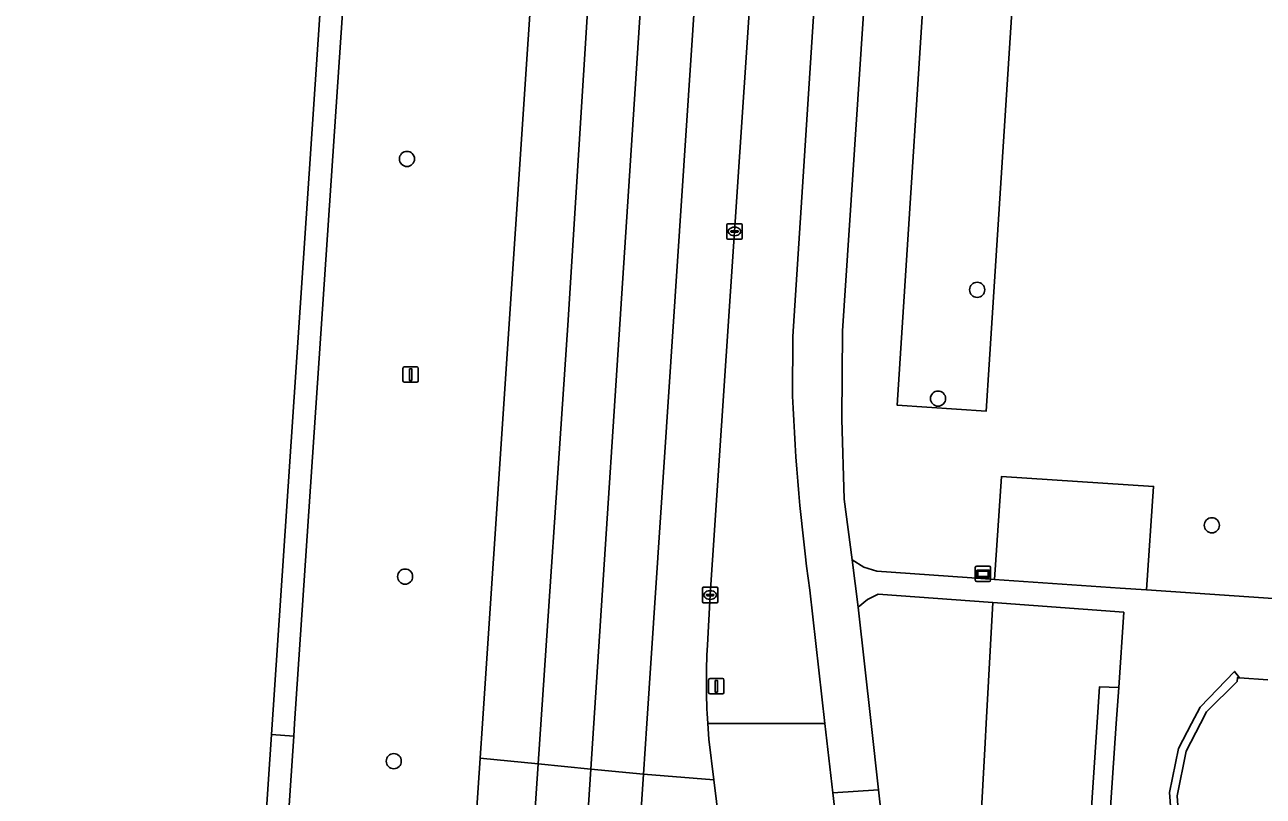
# Model space of a CAD drawing. Extents: x 161848 to 162726, y 385382 to 386521.
# Drawn here: x 161874 to 161954, y 385995.3 to 386045.1 of the extents above; entities that cross this region are included whole.
import ezdxf

# ---------------------------------------------------------------- set-up
doc = ezdxf.new("R2010")
doc.units = 0
for name, color, linetype in [('IMGEO_Berm_groen', 7, 'Continuous'), ('IMGEO_Boom', 7, 'Continuous'), ('IMGEO_Fietspad_gesloten', 7, 'Continuous'), ('IMGEO_Groenvoorziening', 7, 'Continuous'), ('IMGEO_Haag', 7, 'Continuous'), ('IMGEO_Kolk', 7, 'Continuous'), ('IMGEO_Lichtmast', 7, 'Continuous'), ('IMGEO_Pand', 7, 'Continuous'), ('IMGEO_Pand_overbouw', 7, 'Continuous'), ('IMGEO_Rijbaan_lokaal_open', 7, 'Continuous'), ('IMGEO_Rijbaan_regionaal_gesloten', 7, 'Continuous'), ('IMGEO_Straatnaambord', 7, 'Continuous'), ('IMGEO_Verkeersbordpaal', 7, 'Continuous'), ('IMGEO_Voetpad_open', 7, 'Continuous')]:
    doc.layers.add(name, color=color, linetype=linetype)

msp = doc.modelspace()

# ---------------------------------------------------------------- linework, layer by layer
at = {"layer": 'IMGEO_Berm_groen'}
for points in [[(161913.433, 386326.19), (161913.046, 386320.628), (161909.859, 386273.568), (161908.269, 386250), (161899.185, 386115.342), (161891.404, 386000), (161891.348, 385999.175), (161889.369, 385969.842)], [(161902.378, 385982.726), (161903.388, 385997.75), (161903.539, 386000), (161906.388, 386042.57), (161910.187, 386099.346), (161911.218, 386115.09), (161915.058, 386173.751), (161916.814, 386199.105), (161919.903, 386243.695), (161920.34, 386250), (161925.319, 386324.819)], [(161928.441, 386100.002), (161922.246, 386100.037), (161922.97, 386079.323), (161922.955, 386078.346), (161918.25, 386008.292), (161918.08, 386005.043)], [(161923.577, 386021.13), (161923.586, 386024.979), (161928.441, 386100.002)], [(161918.095, 386000), (161925.67, 386000), (161924.694, 386008.6)], [(161941.769, 385965.23), (161940.945, 385965.287), (161943.412, 386002.37), (161944.647, 386002.307), (161944.974, 386007.177), (161936.518, 386007.794), (161936.088, 386000), (161936.019, 385998.75), (161934.964, 385979.618), (161931.356, 385976.488), (161934.218, 385952.23), (161934.548, 385942.994)]]:
    msp.add_lwpolyline(points, dxfattribs=at)
for points in [[(161942.06, 386112.903), (161936.155, 386113.301), (161932.634, 386113.538), (161928.781, 386055.255), (161932.562, 386055.006), (161930.341, 386020.536), (161936.093, 386020.157)], [(161929.102, 385970.301), (161926.188, 385995.518), (161925.67, 386000), (161918.095, 386000), (161918.175, 385998.982), (161918.498, 385996.361), (161921.988, 385968.004), (161922.303, 385962.773), (161922.424, 385961.911), (161925.808, 385962.413), (161926.174, 385959.131), (161926.391, 385957.149), (161926.545, 385955.031), (161930.635, 385954.743)]]:
    msp.add_lwpolyline(points, close=True, dxfattribs=at)
for centre, radius, start, end in [((162049.454, 386026.037), 125.972, 182.23224, 187.95621), ((161957.537, 386002.639), 39.53, 176.51324, 183.8276)]:
    msp.add_arc(centre, radius, start, end, dxfattribs=at)
at = {"layer": 'IMGEO_Boom'}
for centre in [(161898.662, 386036.442), (161935.507, 386027.994), (161932.975, 386020.968), (161950.667, 386012.789), (161898.541, 386009.477), (161897.809, 385997.559)]:
    msp.add_circle(centre, 0.489, dxfattribs=at)
at = {"layer": 'IMGEO_Fietspad_gesloten'}
for points in [[(161934.109, 386136.109), (161930.87, 386136.29), (161929.379, 386114.068), (161928.595, 386102.378), (161928.441, 386100.002), (161923.586, 386024.979), (161923.577, 386021.13)], [(161924.694, 386008.6), (161925.67, 386000), (161926.188, 385995.518), (161929.129, 385995.706), (161928.654, 386000), (161927.823, 386007.496), (161927.435, 386010.565), (161926.902, 386014.485), (161926.763, 386019.638), (161926.803, 386025.337), (161928.781, 386055.255), (161932.634, 386113.538), (161933.646, 386128.845), (161934.109, 386136.109)], [(161934.548, 385942.994), (161934.218, 385952.23), (161931.356, 385976.488), (161929.746, 385990.134), (161929.129, 385995.706), (161926.188, 385995.518), (161929.102, 385970.301), (161930.635, 385954.743), (161930.897, 385951.828), (161930.957, 385951.21), (161930.993, 385950.777), (161931.077, 385949.759), (161931.2, 385947.78), (161931.27, 385946.671), (161931.45, 385943.787)]]:
    msp.add_lwpolyline(points, dxfattribs=at)
msp.add_arc((162049.454, 386026.037), 125.972, 182.23224, 187.95621, dxfattribs=at)
at = {"layer": 'IMGEO_Groenvoorziening'}
msp.add_lwpolyline([(161943.048, 386128.27), (161942.06, 386112.903), (161936.093, 386020.157), (161930.341, 386020.536), (161932.562, 386055.006), (161928.781, 386055.255), (161926.803, 386025.337), (161926.763, 386019.638), (161926.902, 386014.485), (161927.435, 386010.565), (161928.183, 386010.091), (161929.03, 386009.835), (161934.854, 386009.415), (161936.618, 386009.293), (161937.077, 386015.948), (161946.906, 386015.3), (161946.445, 386008.616), (161954.625, 386008.052), (161955.692, 386023.943), (161960.168, 386023.656)], dxfattribs=at)
for points in [[(161946.445, 386008.616), (161946.906, 386015.3), (161937.077, 386015.948), (161936.618, 386009.293), (161944.735, 386008.734)], [(161936.019, 385998.75), (161936.088, 386000), (161936.518, 386007.794), (161929.109, 386008.335), (161928.407, 386008.005), (161927.823, 386007.496), (161928.654, 386000), (161929.129, 385995.706), (161929.746, 385990.134), (161931.356, 385976.488), (161934.964, 385979.618)], [(161941.769, 385965.23), (161942.155, 385965.203), (161942.908, 385976.416), (161944.149, 385994.889), (161944.492, 386000), (161944.647, 386002.307), (161943.412, 386002.37), (161940.945, 385965.287)]]:
    msp.add_lwpolyline(points, close=True, dxfattribs=at)
at = {"layer": 'IMGEO_Haag'}
msp.add_lwpolyline([(161941.769, 385965.23), (161942.155, 385965.203), (161942.908, 385976.416), (161944.149, 385994.889), (161944.492, 386000), (161944.647, 386002.307), (161943.412, 386002.37), (161940.945, 385965.287)], close=True, dxfattribs=at)
at = {"layer": 'IMGEO_Kolk'}
for p, q in [((161919.326, 386031.333), (161919.326, 386032.185)), ((161919.401, 386032.259), (161920.253, 386032.259)), ((161919.585, 386031.753), (161919.585, 386031.765)), ((161920.023, 386031.716), (161919.625, 386031.716)), ((161919.628, 386031.802), (161920.026, 386031.802)), ((161919.814, 386032.039), (161919.839, 386032.039)), ((161920.069, 386031.765), (161920.069, 386031.753)), ((161920.327, 386032.185), (161920.327, 386031.333)), ((161920.253, 386031.259), (161919.401, 386031.259)), ((161919.837, 386031.479), (161919.812, 386031.479)), ((161917.75, 386007.862), (161917.75, 386008.714)), ((161917.825, 386008.788), (161918.677, 386008.788)), ((161918.009, 386008.282), (161918.009, 386008.294)), ((161918.052, 386008.331), (161918.45, 386008.331)), ((161918.238, 386008.568), (161918.263, 386008.568)), ((161918.493, 386008.294), (161918.493, 386008.282)), ((161918.751, 386008.714), (161918.751, 386007.862)), ((161918.677, 386007.788), (161917.825, 386007.788)), ((161918.447, 386008.245), (161918.049, 386008.245)), ((161918.261, 386008.008), (161918.236, 386008.008))]:
    msp.add_line(p, q, dxfattribs=at)
for points in [[(161919.326, 386031.333), (161919.326, 386032.185)], [(161919.401, 386032.259), (161920.253, 386032.259)], [(161920.327, 386032.185), (161920.327, 386031.333)], [(161920.253, 386031.259), (161919.401, 386031.259)], [(161917.75, 386007.862), (161917.75, 386008.714)], [(161917.825, 386008.788), (161918.677, 386008.788)], [(161918.751, 386008.714), (161918.751, 386007.862)], [(161918.677, 386007.788), (161917.825, 386007.788)]]:
    msp.add_lwpolyline(points, dxfattribs=at)
for centre, radius, start, end in [((161919.403, 386032.183), 0.0765, 91.55205, 178.44795), ((161919.403, 386032.183), 0.0765, 91.55205, 178.44795), ((161919.625, 386031.762), 0.0403, 85.87752, 175.75265), ((161919.622, 386031.752), 0.0366, 178.93798, 274.71019), ((161920.026, 386031.759), 0.043, 264.86636, 352.45326), ((161920.03, 386031.764), 0.0386, 1.73085, 96.63898), ((161920.251, 386032.183), 0.0765, 1.55205, 88.44795), ((161920.251, 386032.183), 0.0765, 1.55205, 88.44795), ((161919.403, 386031.335), 0.0765, 181.55205, 268.44795), ((161919.403, 386031.335), 0.0765, 181.55205, 268.44795), ((161920.251, 386031.335), 0.0765, 271.55205, 358.44795), ((161920.251, 386031.335), 0.0765, 271.55205, 358.44795), ((161917.827, 386008.712), 0.0765, 91.55205, 178.44795), ((161917.827, 386008.712), 0.0765, 91.55205, 178.44795), ((161918.049, 386008.291), 0.0403, 85.87752, 175.75265), ((161918.454, 386008.293), 0.0386, 1.73085, 96.63898), ((161918.675, 386008.712), 0.0765, 1.55205, 88.44795), ((161918.675, 386008.712), 0.0765, 1.55205, 88.44795), ((161917.827, 386007.864), 0.0765, 181.55205, 268.44795), ((161917.827, 386007.864), 0.0765, 181.55205, 268.44795), ((161918.046, 386008.281), 0.0366, 178.93798, 274.71019), ((161918.45, 386008.288), 0.043, 264.86636, 352.45326), ((161918.675, 386007.864), 0.0765, 271.55205, 358.44795), ((161918.675, 386007.864), 0.0765, 271.55205, 358.44795)]:
    msp.add_arc(centre, radius, start, end, dxfattribs=at)
for centre, major_axis, ratio, start_param, end_param in [((161919.813, 386031.759), (-0.387, 0.002), 0.722429, 4.712389, 7.853982), ((161919.838, 386031.759), (-0.39, 0.002), 0.717154, 1.570796, 4.712389), ((161918.237, 386008.288), (-0.387, 0.002), 0.722429, 4.712389, 7.853982), ((161918.262, 386008.288), (-0.39, 0.002), 0.717154, 1.570796, 4.712389)]:
    msp.add_ellipse(centre, major_axis=major_axis, ratio=ratio, start_param=start_param, end_param=end_param, dxfattribs=at)
at = {"layer": 'IMGEO_Lichtmast'}
for p, q in [((161898.4, 386022.122), (161898.4, 386022.922)), ((161898.4, 386022.922), (161898.4, 386022.122)), ((161898.5, 386023.022), (161899.29, 386023.022)), ((161899.29, 386023.022), (161898.5, 386023.022)), ((161899.39, 386022.922), (161899.39, 386022.122)), ((161899.39, 386022.122), (161899.39, 386022.922)), ((161899.29, 386022.022), (161898.5, 386022.022)), ((161898.5, 386022.022), (161899.29, 386022.022))]:
    msp.add_line(p, q, dxfattribs=at)
msp.add_lwpolyline([(161898.82, 386022.897), (161898.97, 386022.897), (161898.97, 386022.147), (161898.82, 386022.147), (161898.82, 386022.897)], dxfattribs=at)
for centre, start, end in [((161898.5, 386022.922), 90, 180), ((161898.5, 386022.922), 90, 180), ((161899.29, 386022.922), 0, 90), ((161899.29, 386022.922), 360, 90), ((161898.5, 386022.122), 180, 270), ((161898.5, 386022.122), 180, 270), ((161899.29, 386022.122), 270, 0), ((161899.29, 386022.122), 270, 0)]:
    msp.add_arc(centre, 0.1, start, end, dxfattribs=at)
at = {"layer": 'IMGEO_Pand'}
msp.add_lwpolyline([(161954.28, 386002.809), (161952.446, 386002.932), (161952.315, 386002.941), (161952.295, 386002.706), (161950.315, 386000.743), (161949.93, 386000), (161949.004, 385998.211), (161948.433, 385995.323), (161948.609, 385992.582)], dxfattribs=at)
at = {"layer": 'IMGEO_Pand_overbouw'}
msp.add_lwpolyline([(161951.286, 385987.439), (161951.248, 385987.738), (161949.599, 385989.886), (161948.609, 385992.582), (161948.433, 385995.323), (161949.004, 385998.211), (161949.93, 386000), (161950.315, 386000.743), (161952.295, 386002.706), (161952.315, 386002.941), (161952.446, 386002.932), (161952.296, 386003.13), (161952.127, 386003.353), (161949.906, 386001.05), (161949.355, 386000), (161948.519, 385998.379), (161947.935, 385995.544), (161948.176, 385992.392), (161949.172, 385989.67), (161951.06, 385987.093), (161951.14, 385987.194)], close=True, dxfattribs=at)
at = {"layer": 'IMGEO_Rijbaan_lokaal_open'}
for points in [[(161922.955, 386078.346), (161922.97, 386079.323), (161922.246, 386100.037), (161921.791, 386113.039), (161921.792, 386114.87), (161914.162, 386000), (161913.944, 385996.717), (161918.498, 385996.361), (161918.175, 385998.982), (161918.095, 386000)], [(161918.08, 386005.043), (161918.25, 386008.292), (161922.955, 386078.346)], [(161922.582, 385960.787), (161922.424, 385961.911), (161922.303, 385962.773), (161921.988, 385968.004), (161918.498, 385996.361), (161913.944, 385996.717), (161904.434, 385853.538), (161903.301, 385836.47), (161906.731, 385836.162), (161906.817, 385837.841), (161906.92, 385839.853), (161907.462, 385846.994)]]:
    msp.add_lwpolyline(points, dxfattribs=at)
msp.add_arc((161957.537, 386002.639), 39.53, 176.51324, 183.8276, dxfattribs=at)
at = {"layer": 'IMGEO_Rijbaan_regionaal_gesloten'}
for points in [[(161889.915, 385999.289), (161891.348, 385999.175), (161891.404, 386000), (161899.185, 386115.342), (161908.269, 386250), (161909.859, 386273.568), (161913.046, 386320.628), (161913.433, 386326.19), (161912.23, 386326.329), (161908.693, 386275.071), (161899.237, 386138.034)], [(161928.569, 386324.445), (161925.319, 386324.819), (161920.34, 386250), (161919.903, 386243.695), (161916.814, 386199.105), (161915.058, 386173.751), (161911.218, 386115.09), (161910.187, 386099.346), (161906.388, 386042.57), (161903.539, 386000), (161903.388, 385997.75), (161907.136, 385997.383), (161909.051, 386025.715), (161914.653, 386115.019), (161925.155, 386272.617)], [(161930.069, 386290.081), (161932.354, 386324.01), (161928.569, 386324.445), (161925.155, 386272.617), (161914.653, 386115.019), (161909.051, 386025.715), (161907.136, 385997.383), (161910.537, 385997.05), (161918.223, 386114.944), (161922.514, 386180.466), (161927.638, 386257.088), (161929.228, 386278.664)], [(161921.792, 386114.87), (161921.823, 386115.3), (161921.849, 386115.652), (161922.181, 386122.137), (161925.076, 386163.385), (161930.107, 386235.048), (161931.736, 386250), (161932.632, 386258.596), (161934.688, 386274.019), (161937.745, 386292.792), (161941.696, 386314.438), (161943.653, 386322.891), (161939.798, 386323.155), (161936.834, 386323.495), (161935.085, 386316.377), (161932.477, 386304.434), (161930.069, 386290.081), (161929.228, 386278.664), (161927.638, 386257.088), (161922.514, 386180.466), (161918.223, 386114.944), (161910.537, 385997.05), (161913.944, 385996.717), (161914.162, 386000)], [(161873.969, 385764.259), (161875.54, 385764.148), (161875.71, 385766.607), (161881.653, 385855.03), (161889.369, 385969.842), (161891.348, 385999.175), (161889.915, 385999.289), (161882.5, 385888.923)], [(161897.442, 385853.958), (161907.136, 385997.383), (161903.388, 385997.75), (161902.378, 385982.726), (161900.311, 385951.981), (161893.738, 385854.209), (161892.576, 385836.929), (161890.255, 385802.397), (161889.229, 385787.874), (161887.667, 385765.77), (161887.496, 385763.329), (161891.235, 385763.071)], [(161910.537, 385997.05), (161907.136, 385997.383), (161897.442, 385853.958), (161891.235, 385763.071), (161894.471, 385762.848), (161896.507, 385791.78), (161900.748, 385853.733), (161908.023, 385958.495)], [(161913.944, 385996.717), (161910.537, 385997.05), (161908.023, 385958.495), (161900.748, 385853.733), (161896.507, 385791.78), (161894.471, 385762.848), (161898.148, 385762.594), (161898.829, 385774.203), (161902.398, 385822.88), (161903.301, 385836.47), (161904.434, 385853.538)]]:
    msp.add_lwpolyline(points, close=True, dxfattribs=at)
at = {"layer": 'IMGEO_Straatnaambord'}
for p, q in [((161935.384, 386009.26), (161935.384, 386010.06)), ((161935.384, 386010.06), (161935.384, 386009.26)), ((161935.484, 386010.16), (161936.274, 386010.16)), ((161936.274, 386010.16), (161935.484, 386010.16)), ((161936.374, 386010.06), (161936.374, 386009.26)), ((161936.374, 386009.26), (161936.374, 386010.06)), ((161936.274, 386009.16), (161935.484, 386009.16)), ((161935.484, 386009.16), (161936.274, 386009.16))]:
    msp.add_line(p, q, dxfattribs=at)
for points in [[(161935.485, 386009.892), (161936.273, 386009.892), (161936.273, 386009.428), (161935.485, 386009.428), (161935.485, 386009.892)], [(161935.55, 386009.827), (161935.55, 386009.493), (161936.208, 386009.493), (161936.208, 386009.827), (161935.55, 386009.827)]]:
    msp.add_lwpolyline(points, dxfattribs=at)
for centre, start, end in [((161935.484, 386010.06), 90, 180), ((161935.484, 386010.06), 90, 180), ((161936.274, 386010.06), 0, 90), ((161936.274, 386010.06), 360, 90), ((161935.484, 386009.26), 180, 270), ((161935.484, 386009.26), 180, 270), ((161936.274, 386009.26), 270, 0), ((161936.274, 386009.26), 270, 0)]:
    msp.add_arc(centre, 0.1, start, end, dxfattribs=at)
at = {"layer": 'IMGEO_Verkeersbordpaal'}
for p, q in [((161918.155, 386001.999), (161918.155, 386002.799)), ((161918.155, 386002.799), (161918.155, 386001.999)), ((161918.255, 386002.899), (161919.045, 386002.899)), ((161919.045, 386002.899), (161918.255, 386002.899)), ((161919.145, 386002.799), (161919.145, 386001.999)), ((161919.145, 386001.999), (161919.145, 386002.799)), ((161919.045, 386001.899), (161918.255, 386001.899)), ((161918.255, 386001.899), (161919.045, 386001.899))]:
    msp.add_line(p, q, dxfattribs=at)
msp.add_lwpolyline([(161918.575, 386002.774), (161918.725, 386002.774), (161918.725, 386002.024), (161918.575, 386002.024), (161918.575, 386002.774)], dxfattribs=at)
for centre, start, end in [((161918.255, 386002.799), 90, 180), ((161918.255, 386002.799), 90, 180), ((161919.045, 386002.799), 0, 90), ((161919.045, 386002.799), 360, 90), ((161918.255, 386001.999), 180, 270), ((161918.255, 386001.999), 180, 270), ((161919.045, 386001.999), 270, 0), ((161919.045, 386001.999), 270, 0)]:
    msp.add_arc(centre, 0.1, start, end, dxfattribs=at)
at = {"layer": 'IMGEO_Voetpad_open'}
for points in [[(161954.625, 386008.052), (161946.445, 386008.616), (161944.735, 386008.734), (161936.618, 386009.293), (161934.854, 386009.415), (161929.03, 386009.835), (161928.183, 386010.091), (161927.435, 386010.565), (161927.823, 386007.496), (161928.407, 386008.005), (161929.109, 386008.335), (161936.518, 386007.794), (161944.974, 386007.177), (161944.647, 386002.307), (161944.492, 386000), (161944.149, 385994.889)], [(161948.176, 385992.392), (161947.935, 385995.544), (161948.519, 385998.379), (161949.355, 386000), (161949.906, 386001.05), (161952.127, 386003.353), (161952.296, 386003.13), (161952.446, 386002.932), (161954.28, 386002.809)]]:
    msp.add_lwpolyline(points, dxfattribs=at)
msp.add_lwpolyline([(161949.355, 386000), (161948.519, 385998.379), (161947.935, 385995.544), (161948.176, 385992.392), (161949.172, 385989.67), (161951.06, 385987.093), (161951.14, 385987.194), (161951.286, 385987.439), (161951.248, 385987.738), (161949.599, 385989.886), (161948.609, 385992.582), (161948.433, 385995.323), (161949.004, 385998.211), (161949.93, 386000), (161950.315, 386000.743), (161952.295, 386002.706), (161952.315, 386002.941), (161952.446, 386002.932), (161952.296, 386003.13), (161952.127, 386003.353), (161949.906, 386001.05)], close=True, dxfattribs=at)

doc.saveas('drawing.dxf')
